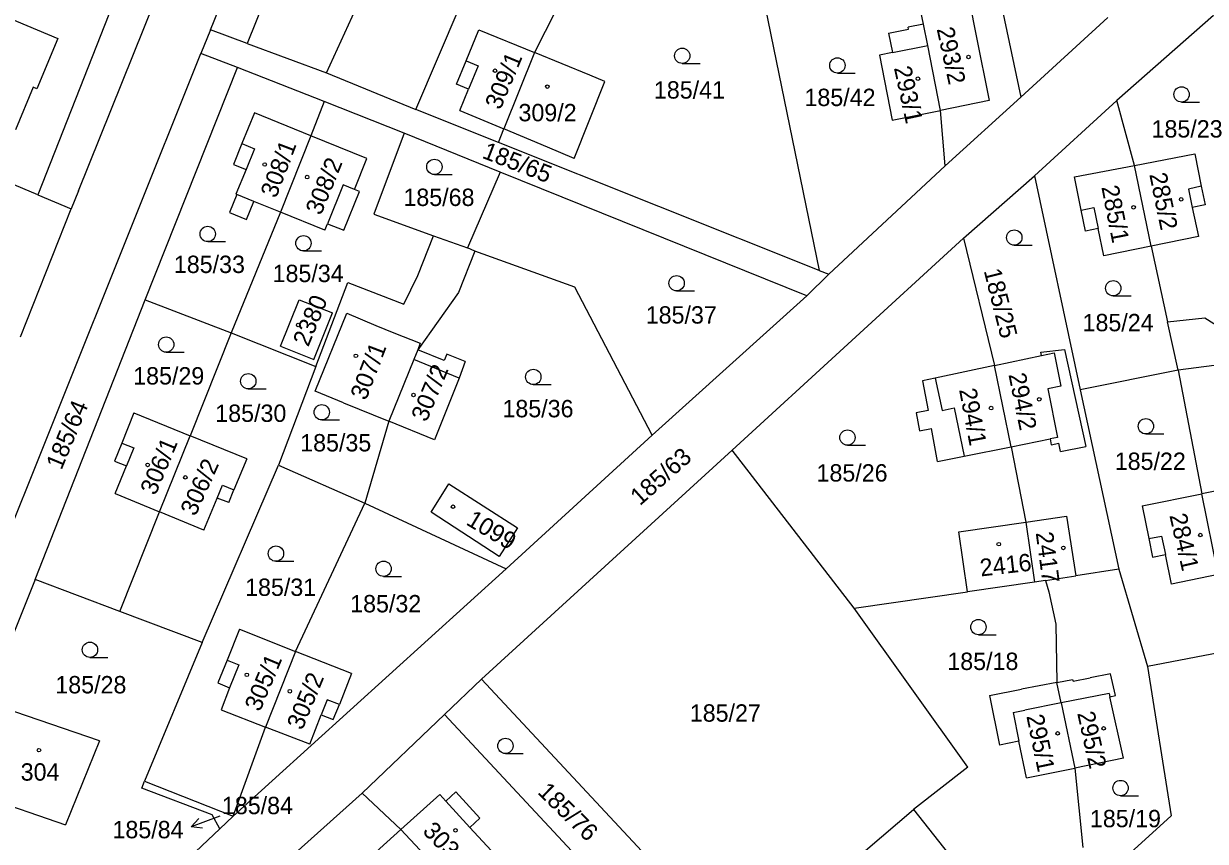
# Model space of a CAD drawing. Extents: x -735249 to -729401, y -1124843 to -1121828.
# Drawn here: x -733597.2 to -733481.5, y -1123770.3 to -1123690.2 of the extents above; entities that cross this region are included whole.
import ezdxf

# ---------------------------------------------------------------- set-up
doc = ezdxf.new("R2010")
doc.units = 0
for name, color, linetype in [('Vrstva 1', 7, 'Continuous'), ('Vrstva 16', 7, 'Continuous'), ('Vrstva 18', 7, 'Continuous'), ('Vrstva 19', 7, 'Continuous'), ('Vrstva 25', 7, 'Continuous'), ('Vrstva 4', 7, 'Continuous')]:
    doc.layers.add(name, color=color, linetype=linetype)

msp = doc.modelspace()

# ---------------------------------------------------------------- linework, layer by layer
at = {"layer": 'Vrstva 1'}
for points in [[(-733591.81, -1123706.61), (-733562, -1123632.5)], [(-733563.32, -1123662.44), (-733575.3, -1123692.18)], [(-733578.89, -1123690.86), (-733572.7, -1123675.57)], [(-733558.79, -1123698.64), (-733550.11, -1123678.31)], [(-733503.7, -1123678.03), (-733499.6, -1123697.43)], [(-733567.55, -1123695.07), (-733560.37, -1123679.38)], [(-733541.93, -1123682.69), (-733547.19, -1123693.08)], [(-733525.65, -1123683.51), (-733519.32, -1123714.4)], [(-733603.98, -1123687.44), (-733593.84, -1123691.71)], [(-733509.12, -1123690.3), (-733509.4, -1123688.89)], [(-733504.61, -1123688.13), (-733503.96, -1123691.43)], [(-733588.85, -1123689.36), (-733595.79, -1123706.99)], [(-733509.12, -1123690.3), (-733510.62, -1123690.6)], [(-733508.7, -1123692.38), (-733509.12, -1123690.3)], [(-733491.1, -1123689.64), (-733499.6, -1123697.43)], [(-733480.76, -1123689.44), (-733490.21, -1123697.77)], [(-733578.89, -1123690.86), (-733579.82, -1123693.16)], [(-733575.3, -1123692.18), (-733578.89, -1123690.86)], [(-733553.86, -1123693.88), (-733552.63, -1123690.86)], [(-733552.63, -1123690.86), (-733547.19, -1123693.08)], [(-733512.54, -1123691.18), (-733510.59, -1123690.79)], [(-733512.54, -1123691.18), (-733512.17, -1123693.07)], [(-733510.59, -1123690.79), (-733510.62, -1123690.6)], [(-733503.96, -1123691.43), (-733502.71, -1123697.77)], [(-733593.84, -1123691.71), (-733595.87, -1123696.62)], [(-733575.3, -1123692.18), (-733567.55, -1123695.07)], [(-733507.45, -1123698.73), (-733508.7, -1123692.38)], [(-733607.64, -1123762.57), (-733579.82, -1123693.16)], [(-733576.26, -1123694.55), (-733579.82, -1123693.16)], [(-733547.19, -1123693.08), (-733550.19, -1123700.54)], [(-733541.76, -1123695.3), (-733547.19, -1123693.08)], [(-733512.17, -1123693.07), (-733513.44, -1123693.32)], [(-733513.44, -1123693.32), (-733512.19, -1123699.7)], [(-733585.29, -1123717.28), (-733576.26, -1123694.55)], [(-733567.76, -1123697.85), (-733576.26, -1123694.55)], [(-733554.8, -1123696.17), (-733553.86, -1123693.88)], [(-733567.55, -1123695.07), (-733558.79, -1123698.64)], [(-733543.29, -1123703.43), (-733540.29, -1123695.9)], [(-733540.29, -1123695.9), (-733541.76, -1123695.3)], [(-733595.79, -1123706.99), (-733619.75, -1123696.87)], [(-733596.23, -1123696.47), (-733597.95, -1123700.63)], [(-733595.87, -1123696.62), (-733596.23, -1123696.47)], [(-733553.63, -1123696.65), (-733554.8, -1123696.17)], [(-733554.48, -1123698.74), (-733553.63, -1123696.65)], [(-733567.76, -1123697.85), (-733569.07, -1123701.22)], [(-733559.93, -1123700.96), (-733567.76, -1123697.85)], [(-733502.71, -1123697.77), (-733507.45, -1123698.73)], [(-733499.6, -1123697.43), (-733506.99, -1123704.15)], [(-733490.21, -1123697.77), (-733498.27, -1123705.14)], [(-733488.47, -1123704.12), (-733490.21, -1123697.77)], [(-733574.57, -1123698.98), (-733575.81, -1123701.97)], [(-733569.07, -1123701.22), (-733574.57, -1123698.98)], [(-733550.7, -1123701.86), (-733558.79, -1123698.64)], [(-733554.48, -1123698.74), (-733550.19, -1123700.54)], [(-733512.19, -1123699.7), (-733507.45, -1123698.73)], [(-733506.99, -1123704.15), (-733507.45, -1123698.73)], [(-733550.7, -1123701.86), (-733550.19, -1123700.54)], [(-733545.91, -1123702.33), (-733550.19, -1123700.54)], [(-733569.07, -1123701.22), (-733572.04, -1123708.7)], [(-733563.58, -1123703.45), (-733569.07, -1123701.22)], [(-733559.93, -1123700.96), (-733562.91, -1123708.88)], [(-733550.53, -1123704.79), (-733559.93, -1123700.96)], [(-733519.32, -1123714.4), (-733550.7, -1123701.86)], [(-733575.81, -1123701.97), (-733576.65, -1123704.02)], [(-733543.29, -1123703.43), (-733545.91, -1123702.33)], [(-733488.47, -1123704.12), (-733482.59, -1123703)], [(-733482.59, -1123703), (-733481.94, -1123706.16)], [(-733576.65, -1123704.02), (-733575.41, -1123704.53)], [(-733564.79, -1123706.48), (-733563.58, -1123703.45)], [(-733506.99, -1123704.15), (-733518.39, -1123714.76)], [(-733494.35, -1123705.25), (-733488.47, -1123704.12)], [(-733486.86, -1123712.02), (-733488.47, -1123704.12)], [(-733575.41, -1123704.53), (-733576.4, -1123706.92)], [(-733550.53, -1123704.79), (-733553.73, -1123712.2)], [(-733520.53, -1123716.88), (-733550.53, -1123704.79)], [(-733505.22, -1123711.24), (-733498.27, -1123705.14)], [(-733498.27, -1123705.14), (-733493.78, -1123726.09)], [(-733493.69, -1123708.49), (-733494.35, -1123705.25)], [(-733564.32, -1123706.67), (-733564.79, -1123706.48)], [(-733481.94, -1123706.16), (-733481.55, -1123707.98)], [(-733595.79, -1123706.99), (-733592.51, -1123708.38)], [(-733591.81, -1123706.61), (-733592.51, -1123708.38)], [(-733576.3, -1123706.96), (-733577.02, -1123708.74)], [(-733576.4, -1123706.92), (-733576.3, -1123706.96)], [(-733575.37, -1123709.41), (-733574.64, -1123707.64)], [(-733572.04, -1123708.7), (-733574.64, -1123707.64)], [(-733565.84, -1123710.46), (-733564.32, -1123706.67)], [(-733597.48, -1123720.9), (-733592.51, -1123708.38)], [(-733577.02, -1123708.74), (-733575.37, -1123709.41)], [(-733572.04, -1123708.7), (-733576.86, -1123720.51)], [(-733567.69, -1123710.47), (-733572.04, -1123708.7)], [(-733493.28, -1123710.54), (-733493.69, -1123708.49)], [(-733481.55, -1123707.98), (-733482.82, -1123708.24)], [(-733482.82, -1123708.24), (-733482.23, -1123711.09)], [(-733567.69, -1123710.47), (-733567.43, -1123709.83)], [(-733567.43, -1123709.83), (-733565.84, -1123710.46)], [(-733562.91, -1123708.88), (-733557.08, -1123711.02)], [(-733558.59, -1123714.9), (-733557.08, -1123711.02)], [(-733557.08, -1123711.02), (-733553.73, -1123712.2)], [(-733492.03, -1123710.28), (-733493.28, -1123710.54)], [(-733491.49, -1123712.96), (-733492.03, -1123710.28)], [(-733482.23, -1123711.09), (-733486.86, -1123712.02)], [(-733553.01, -1123712.5), (-733553.73, -1123712.2)], [(-733527.85, -1123732), (-733505.22, -1123711.24)], [(-733505.22, -1123711.24), (-733502.16, -1123723.69)], [(-733486.86, -1123712.02), (-733491.49, -1123712.96)], [(-733486.86, -1123712.02), (-733485.26, -1123719.44)], [(-733553.01, -1123712.5), (-733554.62, -1123716.54)], [(-733543.24, -1123716.04), (-733553.01, -1123712.5)], [(-733519.32, -1123714.4), (-733518.39, -1123714.76)], [(-733568.57, -1123723.81), (-733565.44, -1123715.59)], [(-733565.44, -1123715.59), (-733559.98, -1123717.69)], [(-733559.98, -1123717.69), (-733558.59, -1123714.9)], [(-733518.39, -1123714.76), (-733520.53, -1123716.88)], [(-733554.62, -1123716.54), (-733558.6, -1123722.18)], [(-733535.67, -1123730.52), (-733543.24, -1123716.04)], [(-733520.53, -1123716.88), (-733535.67, -1123730.52)], [(-733596.03, -1123744.65), (-733585.29, -1123717.28)], [(-733585.29, -1123717.28), (-733576.86, -1123720.51)], [(-733572.03, -1123721.8), (-733570.22, -1123717.26)], [(-733570.22, -1123717.26), (-733566.95, -1123718.56)], [(-733568.76, -1123723.1), (-733566.95, -1123718.56)], [(-733568.66, -1123726.2), (-733565.56, -1123718.59)], [(-733565.56, -1123718.59), (-733562.71, -1123719.78)], [(-733485.26, -1123719.44), (-733481.58, -1123719.04)], [(-733481.58, -1123719.04), (-733480.09, -1123719.97)], [(-733562.71, -1123719.78), (-733560.94, -1123720.49)], [(-733484.21, -1123724.16), (-733485.26, -1123719.44)], [(-733576.86, -1123720.51), (-733580.87, -1123730.59)], [(-733576.86, -1123720.51), (-733568.57, -1123723.81)], [(-733560.94, -1123720.49), (-733558.37, -1123721.53)], [(-733558.37, -1123721.53), (-733558.6, -1123722.18)], [(-733572.03, -1123721.8), (-733568.76, -1123723.1)], [(-733558.6, -1123722.18), (-733558.98, -1123723.11)], [(-733556.01, -1123723.22), (-733558.6, -1123722.18)], [(-733555.75, -1123722.59), (-733556.01, -1123723.22)], [(-733553.98, -1123723.3), (-733555.75, -1123722.59)], [(-733497.64, -1123722.41), (-733495.34, -1123722.13)], [(-733497.57, -1123722.71), (-733497.64, -1123722.41)], [(-733495.34, -1123722.13), (-733493.25, -1123731.63)], [(-733568.57, -1123723.81), (-733572.22, -1123733.44)], [(-733558.98, -1123723.11), (-733561.44, -1123729.14)], [(-733553.98, -1123723.3), (-733554.55, -1123724.93)], [(-733502.16, -1123723.69), (-733507.97, -1123724.93)], [(-733502.16, -1123723.69), (-733497.57, -1123722.71)], [(-733500.56, -1123731.65), (-733502.16, -1123723.69)], [(-733480.67, -1123723.71), (-733484.21, -1123724.16)], [(-733554.55, -1123724.93), (-733556.98, -1123730.96)], [(-733507.97, -1123724.93), (-733509.21, -1123725.19)], [(-733484.21, -1123724.16), (-733493.78, -1123726.09)], [(-733484.21, -1123724.16), (-733481.9, -1123736.26)], [(-733509.21, -1123725.19), (-733508.67, -1123728.11)], [(-733493.78, -1123726.09), (-733490, -1123743.63)], [(-733565.87, -1123727.34), (-733568.66, -1123726.2)], [(-733586.4, -1123728.32), (-733587.57, -1123731.3)], [(-733586.4, -1123728.32), (-733580.87, -1123730.59)], [(-733565.87, -1123727.34), (-733561.44, -1123729.14)], [(-733508.67, -1123728.11), (-733509.84, -1123728.33)], [(-733509.84, -1123728.33), (-733509.51, -1123730.09)], [(-733561.44, -1123729.14), (-733563.79, -1123737.18)], [(-733556.98, -1123730.96), (-733561.44, -1123729.14)], [(-733583.88, -1123738.01), (-733580.87, -1123730.59)], [(-733575.33, -1123732.85), (-733580.87, -1123730.59)], [(-733549.95, -1123743.59), (-733535.67, -1123730.52)], [(-733509.51, -1123730.09), (-733508.34, -1123729.88)], [(-733507.74, -1123733.09), (-733508.34, -1123729.88)], [(-733587.57, -1123731.3), (-733588.28, -1123733.05)], [(-733505.13, -1123732.57), (-733500.56, -1123731.65)], [(-733500.56, -1123731.65), (-733496.73, -1123730.89)], [(-733500.56, -1123731.65), (-733499.11, -1123739.03)], [(-733496.73, -1123730.89), (-733496.62, -1123731.45)], [(-733496.62, -1123731.45), (-733495.89, -1123731.31)], [(-733495.72, -1123732.13), (-733495.89, -1123731.31)], [(-733495.72, -1123732.13), (-733493.25, -1123731.63)], [(-733588.28, -1123733.05), (-733587.11, -1123733.52)], [(-733575.33, -1123732.85), (-733576.59, -1123735.88)], [(-733527.85, -1123732), (-733552.37, -1123754.4)], [(-733515.91, -1123747.44), (-733527.85, -1123732)], [(-733507.74, -1123733.09), (-733505.13, -1123732.57)], [(-733588.21, -1123736.22), (-733587.11, -1123733.52)], [(-733579.71, -1123750.82), (-733572.22, -1123733.44)], [(-733572.22, -1123733.44), (-733563.79, -1123737.18)], [(-733557.31, -1123738.05), (-733555.56, -1123735.27)], [(-733555.56, -1123735.27), (-733548.85, -1123739.6)], [(-733474.72, -1123734.82), (-733481.9, -1123736.26)], [(-733588.21, -1123736.22), (-733583.88, -1123738.01)], [(-733577.08, -1123737.12), (-733576.59, -1123735.88)], [(-733487.73, -1123737.44), (-733481.9, -1123736.26)], [(-733480.3, -1123744.17), (-733481.9, -1123736.26)], [(-733579.55, -1123739.8), (-733578.24, -1123736.67)], [(-733577.08, -1123737.12), (-733578.24, -1123736.67)], [(-733570.57, -1123751.68), (-733563.79, -1123737.18)], [(-733563.79, -1123737.18), (-733549.95, -1123743.59)], [(-733487.73, -1123737.44), (-733487.08, -1123740.64)], [(-733587.75, -1123747.77), (-733583.88, -1123738.01)], [(-733579.55, -1123739.8), (-733583.88, -1123738.01)], [(-733550.65, -1123742.39), (-733557.31, -1123738.05)], [(-733499.11, -1123739.03), (-733495.13, -1123738.43)], [(-733495.13, -1123738.43), (-733494.23, -1123744.28)], [(-733548.85, -1123739.6), (-733550.65, -1123742.39)], [(-733505.67, -1123739.98), (-733499.11, -1123739.03)], [(-733504.82, -1123745.84), (-733505.67, -1123739.98)], [(-733499.11, -1123739.03), (-733498.26, -1123744.9)], [(-733487.08, -1123740.64), (-733486.71, -1123742.46)], [(-733486.71, -1123742.46), (-733485.45, -1123742.2)], [(-733484.86, -1123745.09), (-733485.45, -1123742.2)], [(-733596.03, -1123744.65), (-733603.96, -1123764.38)], [(-733587.75, -1123747.77), (-733596.03, -1123744.65)], [(-733549.95, -1123743.59), (-733576.68, -1123767.81)], [(-733497.18, -1123744.74), (-733494.23, -1123744.28)], [(-733490, -1123743.63), (-733494.23, -1123744.28)], [(-733490, -1123743.63), (-733487.2, -1123753.15)], [(-733480.3, -1123744.17), (-733484.86, -1123745.09)], [(-733498.26, -1123744.9), (-733504.82, -1123745.84)], [(-733497.18, -1123744.74), (-733498.26, -1123744.9)], [(-733497.18, -1123744.74), (-733496.87, -1123745.86)], [(-733515.91, -1123747.44), (-733504.82, -1123745.84)], [(-733496.87, -1123745.86), (-733496.19, -1123749.01)], [(-733579.71, -1123750.82), (-733587.75, -1123747.77)], [(-733504.79, -1123763.02), (-733515.91, -1123747.44)], [(-733496.19, -1123749.01), (-733496.07, -1123754.71)], [(-733576.05, -1123749.52), (-733577.26, -1123752.54)], [(-733576.05, -1123749.52), (-733570.57, -1123751.68)], [(-733579.71, -1123750.82), (-733585.34, -1123764.39)], [(-733478.52, -1123751.5), (-733487.2, -1123753.15)], [(-733577.26, -1123752.54), (-733578.16, -1123754.77)], [(-733570.57, -1123751.68), (-733573.51, -1123759.08)], [(-733565.08, -1123753.84), (-733570.57, -1123751.68)], [(-733565.08, -1123753.84), (-733566.28, -1123756.89)], [(-733490.82, -1123753.86), (-733492.8, -1123754.27)], [(-733490.35, -1123756), (-733490.82, -1123753.86)], [(-733487.2, -1123753.15), (-733484.9, -1123767.77)], [(-733578.16, -1123754.77), (-733577.03, -1123755.23)], [(-733555.99, -1123757.86), (-733552.37, -1123754.4)], [(-733552.37, -1123754.4), (-733536.22, -1123771.73)], [(-733496.07, -1123754.71), (-733499.54, -1123755.37)], [(-733496.07, -1123754.71), (-733494.53, -1123754.42)], [(-733495.65, -1123756.72), (-733496.07, -1123754.71)], [(-733494.53, -1123754.42), (-733494.49, -1123754.61)], [(-733494.49, -1123754.61), (-733492.8, -1123754.27)], [(-733577.03, -1123755.23), (-733577.84, -1123757.39)], [(-733502.68, -1123756.01), (-733499.54, -1123755.37)], [(-733502.68, -1123756.01), (-733501.7, -1123760.85)], [(-733490.89, -1123756.12), (-733490.35, -1123756)], [(-733489.55, -1123762.14), (-733490.89, -1123756.12)], [(-733566.88, -1123758.35), (-733566.28, -1123756.89)], [(-733495.65, -1123756.72), (-733494.3, -1123763.11)], [(-733589.76, -1123760.43), (-733598.03, -1123757.58)], [(-733577.84, -1123757.39), (-733573.51, -1123759.08)], [(-733569.18, -1123760.76), (-733568.05, -1123757.9)], [(-733568.05, -1123757.9), (-733566.88, -1123758.35)], [(-733555.99, -1123757.86), (-733564.05, -1123765.56)], [(-733539.97, -1123775.04), (-733555.99, -1123757.86)], [(-733576.68, -1123767.81), (-733573.51, -1123759.08)], [(-733569.18, -1123760.76), (-733573.51, -1123759.08)], [(-733589.76, -1123760.43), (-733593.07, -1123768.66)], [(-733499.78, -1123760.46), (-733501.7, -1123760.85)], [(-733499.05, -1123764.07), (-733499.78, -1123760.46)], [(-733504.79, -1123763.02), (-733510.09, -1123767.15)], [(-733499.05, -1123764.07), (-733494.3, -1123763.11)], [(-733489.55, -1123762.14), (-733494.3, -1123763.11)], [(-733494.3, -1123763.11), (-733493.52, -1123770.86)], [(-733585.61, -1123765.07), (-733585.34, -1123764.39)], [(-733578.72, -1123767.68), (-733585.61, -1123765.07)], [(-733585.34, -1123764.39), (-733576.68, -1123767.81)], [(-733555.85, -1123766.34), (-733554.87, -1123765.44)], [(-733554.87, -1123765.44), (-733552.52, -1123768)], [(-733601.23, -1123765.84), (-733593.07, -1123768.66)], [(-733564.05, -1123765.56), (-733572.17, -1123772.83)], [(-733560.25, -1123769.12), (-733564.05, -1123765.56)], [(-733556.46, -1123765.68), (-733560.25, -1123769.12)], [(-733556.46, -1123765.68), (-733555.85, -1123766.34)], [(-733577.96, -1123769.03), (-733578.72, -1123767.68)], [(-733523.96, -1123779.01), (-733510.09, -1123767.15)], [(-733510.09, -1123767.15), (-733506.18, -1123772.12)], [(-733484.9, -1123767.77), (-733490.67, -1123773.01)], [(-733576.68, -1123767.81), (-733577.96, -1123769.03)], [(-733552.52, -1123768), (-733553.5, -1123768.9)], [(-733551.41, -1123771.18), (-733553.5, -1123768.9)], [(-733577.96, -1123769.03), (-733592.19, -1123782.5)], [(-733564.04, -1123772.55), (-733560.25, -1123769.12)], [(-733560.25, -1123769.12), (-733555.14, -1123774.6)]]:
    msp.add_lwpolyline(points, dxfattribs=at)
at = {"layer": 'Vrstva 25'}
for points in [[(-733532.73, -1123694.14), (-733530.98, -1123694.14)], [(-733517.55, -1123695.08), (-733515.8, -1123695.08)], [(-733483.87, -1123697.92), (-733482.12, -1123697.92)], [(-733556.98, -1123705.01), (-733555.23, -1123705.01)], [(-733579.16, -1123711.58), (-733577.41, -1123711.58)], [(-733500.24, -1123711.93), (-733498.49, -1123711.93)], [(-733569.79, -1123712.49), (-733568.04, -1123712.49)], [(-733533.28, -1123716.4), (-733531.53, -1123716.4)], [(-733490.56, -1123716.89), (-733488.81, -1123716.89)], [(-733583.22, -1123722.4), (-733581.47, -1123722.4)], [(-733575.19, -1123725.99), (-733573.44, -1123725.99)], [(-733547.3, -1123725.57), (-733545.55, -1123725.57)], [(-733568, -1123729.03), (-733566.25, -1123729.03)], [(-733487.36, -1123730.4), (-733485.61, -1123730.4)], [(-733516.56, -1123731.5), (-733514.81, -1123731.5)], [(-733572.48, -1123742.86), (-733570.73, -1123742.86)], [(-733561.95, -1123744.34), (-733560.2, -1123744.34)], [(-733503.75, -1123750.05), (-733502, -1123750.05)], [(-733590.68, -1123752.27), (-733588.93, -1123752.27)], [(-733550.03, -1123761.68), (-733548.28, -1123761.68)], [(-733489.84, -1123765.8), (-733488.09, -1123765.8)], [(-733577.97, -1123767.81), (-733580.78, -1123768.86)], [(-733579.668, -1123768.978), (-733580.78, -1123768.86), (-733580.018, -1123768.042)]]:
    msp.add_lwpolyline(points, dxfattribs=at)
for centre, radius in [((-733532.73, -1123693.39), 0.75), ((-733517.55, -1123694.33), 0.75), ((-733504.72, -1123693.51), 0.175), ((-733551.05, -1123694.85), 0.175), ((-733509.67, -1123695.63), 0.175), ((-733545.93, -1123696.41), 0.175), ((-733483.87, -1123697.17), 0.75), ((-733573.58, -1123704.03), 0.175), ((-733556.98, -1123704.26), 0.75), ((-733569.43, -1123705.26), 0.175), ((-733483.91, -1123707.44), 0.175), ((-733488.57, -1123708.22), 0.175), ((-733579.16, -1123710.83), 0.75), ((-733569.79, -1123711.74), 0.75), ((-733500.24, -1123711.18), 0.75), ((-733533.28, -1123715.65), 0.75), ((-733490.56, -1123716.14), 0.75), ((-733570.3, -1123719.74), 0.175), ((-733583.22, -1123721.65), 0.75), ((-733564.66, -1123722.75), 0.175), ((-733575.19, -1123725.24), 0.75), ((-733547.3, -1123724.82), 0.75), ((-733559.02, -1123726.59), 0.175), ((-733497.8, -1123727.01), 0.175), ((-733568, -1123728.28), 0.75), ((-733502.51, -1123727.87), 0.175), ((-733487.36, -1123729.65), 0.75), ((-733516.56, -1123730.75), 0.75), ((-733585.04, -1123733.43), 0.175), ((-733581.35, -1123734.65), 0.175), ((-733555.16, -1123737.52), 0.175), ((-733501.76, -1123741.19), 0.175), ((-733482.04, -1123740.29), 0.175), ((-733572.48, -1123742.11), 0.75), ((-733495.44, -1123741.55), 0.175), ((-733561.95, -1123743.59), 0.75), ((-733503.75, -1123749.3), 0.75), ((-733590.68, -1123751.52), 0.75), ((-733575.33, -1123753.97), 0.175), ((-733571.12, -1123755.58), 0.175), ((-733496, -1123759.7), 0.175), ((-733491.5, -1123759.21), 0.175), ((-733550.03, -1123760.93), 0.75), ((-733595.67, -1123761.35), 0.175), ((-733489.84, -1123765.05), 0.75), ((-733554.91, -1123769.19), 0.175)]:
    msp.add_circle(centre, radius, dxfattribs=at)
at = {"layer": 'Vrstva 4'}
for points in [[(-733512.17, -1123693.07), (-733508.7, -1123692.38)], [(-733553.86, -1123693.88), (-733552.69, -1123694.36)], [(-733552.69, -1123694.36), (-733553.63, -1123696.65)], [(-733575.81, -1123701.97), (-733574.57, -1123702.5)], [(-733574.57, -1123702.5), (-733575.41, -1123704.53)], [(-733565.92, -1123706.03), (-733567.43, -1123709.83)], [(-733564.79, -1123706.48), (-733565.92, -1123706.03)], [(-733481.94, -1123706.16), (-733483.2, -1123706.44)], [(-733483.2, -1123706.44), (-733482.82, -1123708.24)], [(-733574.64, -1123707.64), (-733576.3, -1123706.96)], [(-733493.69, -1123708.49), (-733492.44, -1123708.24)], [(-733492.44, -1123708.24), (-733492.03, -1123710.28)], [(-733497.57, -1123722.71), (-733496.35, -1123722.45)], [(-733496.35, -1123722.45), (-733495.69, -1123725.72)], [(-733554.55, -1123724.93), (-733558.98, -1123723.11)], [(-733507.97, -1123724.93), (-733507.31, -1123728.1)], [(-733495.69, -1123725.72), (-733496.97, -1123725.98)], [(-733496.97, -1123725.98), (-733496, -1123730.74)], [(-733507.31, -1123728.1), (-733506.11, -1123727.85)], [(-733506.11, -1123727.85), (-733505.13, -1123732.57)], [(-733496, -1123730.74), (-733496.73, -1123730.89)], [(-733587.57, -1123731.3), (-733586.4, -1123731.77)], [(-733586.4, -1123731.77), (-733587.11, -1123733.52)], [(-733578.24, -1123736.67), (-733577.72, -1123735.41)], [(-733577.72, -1123735.41), (-733576.59, -1123735.88)], [(-733487.08, -1123740.64), (-733485.82, -1123740.39)], [(-733485.82, -1123740.39), (-733485.45, -1123742.2)], [(-733577.26, -1123752.54), (-733576.13, -1123752.99)], [(-733576.13, -1123752.99), (-733577.03, -1123755.23)], [(-733490.96, -1123755.79), (-733495.65, -1123756.72)], [(-733490.96, -1123755.79), (-733490.89, -1123756.12)], [(-733567.47, -1123756.42), (-733568.05, -1123757.9)], [(-733566.28, -1123756.89), (-733567.47, -1123756.42)], [(-733495.65, -1123756.72), (-733499.2, -1123757.43)], [(-733500.34, -1123757.66), (-733499.2, -1123757.43)], [(-733500.34, -1123757.66), (-733499.78, -1123760.46)], [(-733555.85, -1123766.34), (-733553.5, -1123768.9)]]:
    msp.add_lwpolyline(points, dxfattribs=at)

# ---------------------------------------------------------------- texts
at = {"layer": 'Vrstva 16'}
msp.add_text('185/84', height=1.7, dxfattribs=at).set_placement((-733588.477, -1123769.97))
at = {"layer": 'Vrstva 18'}
for s, p in [('185/41', (-733535.5, -1123697.58)), ('185/42', (-733520.77, -1123698.31)), ('185/23', (-733486.81, -1123701.39)), ('185/68', (-733560.01, -1123708.09)), ('185/33', (-733582.47, -1123714.65)), ('185/34', (-733572.81, -1123715.54)), ('185/37', (-733536.3, -1123719.6)), ('185/24', (-733493.56, -1123720.35)), ('185/29', (-733586.45, -1123725.56)), ('185/36', (-733550.32, -1123728.77)), ('185/30', (-733578.42, -1123729.22)), ('185/35', (-733570.11, -1123732.11)), ('185/22', (-733490.41, -1123733.92)), ('185/26', (-733519.59, -1123735.06)), ('185/31', (-733575.5, -1123746.25)), ('185/32', (-733565.22, -1123747.86)), ('185/18', (-733506.79, -1123753.5)), ('185/28', (-733594.07, -1123755.79)), ('185/27', (-733531.99, -1123758.56)), ('185/84', (-733577.77, -1123767.61)), ('185/19', (-733492.84, -1123768.89))]:
    msp.add_text(s, height=1.7, dxfattribs=at).set_placement(p)
for s, rotation, p in [('185/65', 338.80269, (-733552.402, -1123703.356)), ('185/25', 284.10226, (-733503.238, -1123714.425)), ('185/64', 67.50054, (-733593.468, -1123733.999)), ('185/63', 41.60033, (-733536.874, -1123737.488)), ('185/76', 315.80251, (-733546.978, -1123765.537))]:
    msp.add_text(s, height=1.7, rotation=rotation, dxfattribs=at).set_placement(p)
at = {"layer": 'Vrstva 19'}
for s, rotation, p in [('293/2', 282.30224, (-733507.842, -1123690.762)), ('309/1', 67.30054, (-733550.527, -1123698.759)), ('293/1', 282.20224, (-733512.023, -1123694.573)), ('308/1', 69.20055, (-733572.465, -1123707.403)), ('308/2', 67.80054, (-733568.079, -1123709.08)), ('285/2', 281.60224, (-733487.034, -1123704.995)), ('285/1', 281.10224, (-733491.726, -1123706.227)), ('2380', 67.60054, (-733569.318, -1123721.939)), ('307/1', 69.00055, (-733563.675, -1123727.192)), ('307/2', 67.40054, (-733557.747, -1123729.309)), ('294/2', 281.50224, (-733500.815, -1123724.586)), ('294/1', 280.70223, (-733505.647, -1123726.069)), ('306/1', 67.20053, (-733584.266, -1123736.489)), ('306/2', 65.70052, (-733580.359, -1123738.526)), ('1099', 329.00262, (-733553.976, -1123739.212)), ('284/1', 282.90225, (-733485.071, -1123738.37)), ('2417', 277.60221, (-733498.146, -1123740.071)), ('2416', 6.60005, (-733503.505, -1123744.349)), ('305/1', 67.20053, (-733574.046, -1123757.659)), ('305/2', 67.60054, (-733569.908, -1123759.469)), ('295/1', 281.70224, (-733499.064, -1123758.015)), ('295/2', 282.60225, (-733494.092, -1123757.731)), ('303/2', 314.0025, (-733558.218, -1123769.354))]:
    msp.add_text(s, height=1.7, rotation=rotation, dxfattribs=at).set_placement(p)
for s, p in [('309/2', (-733548.75, -1123699.8)), ('304', (-733597.46, -1123764.33))]:
    msp.add_text(s, height=1.7, dxfattribs=at).set_placement(p)

doc.saveas('drawing.dxf')
